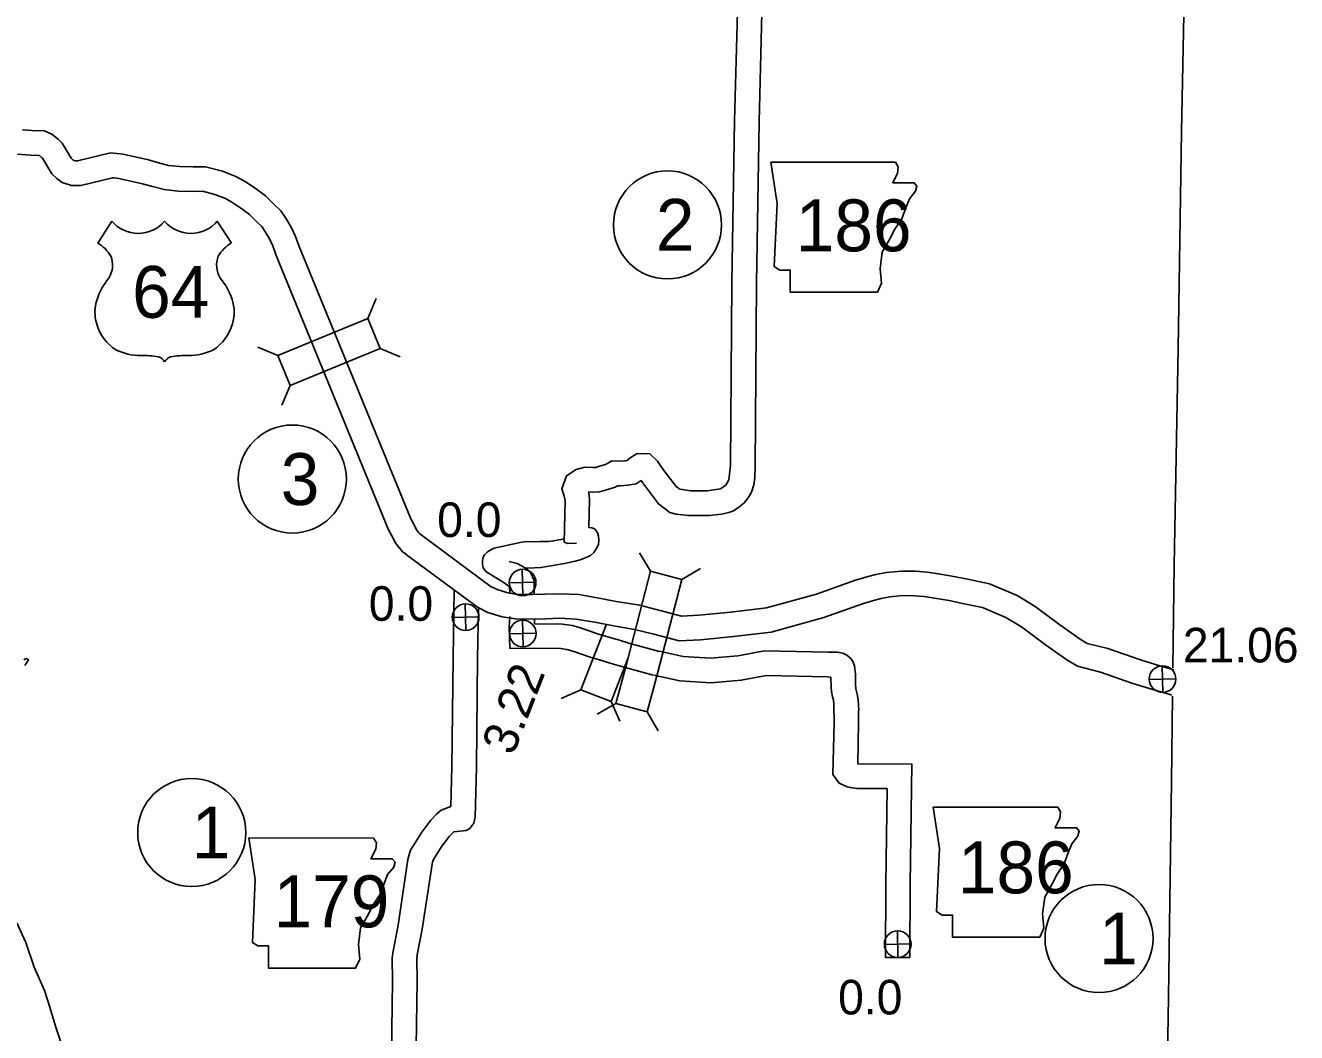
# Model space of a CAD drawing. Extents: x -939622 to -934245, y 1383184 to 1385301.
# Drawn here: x -936165.29 to -936118.71, y 1384605.22 to 1384642.12 of the extents above; entities that cross this region are included whole.
import ezdxf

# ---------------------------------------------------------------- set-up
doc = ezdxf.new("R2010")
doc.units = 0
for name, color, linetype in [('Level 10', 7, 'Continuous'), ('Level 15', 7, 'Continuous'), ('Level 2', 7, 'Continuous'), ('Level 20', 7, 'Continuous'), ('Level 21', 7, 'Continuous'), ('Level 22', 7, 'Continuous'), ('Level 25', 7, 'Continuous'), ('Level 26', 7, 'Continuous'), ('Level 27', 7, 'Continuous'), ('Level 9', 7, 'Continuous')]:
    doc.layers.add(name, color=color, linetype=linetype)

msp = doc.modelspace()

# ---------------------------------------------------------------- linework, layer by layer
at = {"layer": 'Level 10'}
for points in [[(-936138.554, 1384625.953), (-936138.502, 1384632.679), (-936138.406, 1384638.597), (-936138.301, 1384642.588), (-936138.279, 1384643.008), (-936138.285, 1384643.222), (-936138.215, 1384643.592), (-936138.162, 1384644.052), (-936138.291, 1384644.6), (-936138.422, 1384645.017), (-936138.483, 1384645.158), (-936138.487, 1384645.17), (-936138.396, 1384645.324), (-936138.26, 1384645.544), (-936138.11, 1384646.042), (-936138.156, 1384646.581), (-936138.378, 1384646.951), (-936138.807, 1384647.217), (-936139.248, 1384647.439), (-936142.464, 1384649.344)], [(-936141.928, 1384625.867), (-936141.449, 1384625.232), (-936141.311, 1384625.127), (-936140.907, 1384625.069), (-936140.308, 1384625.072), (-936139.814, 1384625.143), (-936139.624, 1384625.273), (-936139.508, 1384625.472), (-936139.454, 1384626.002), (-936139.402, 1384632.69), (-936139.306, 1384638.616), (-936139.2, 1384642.623)], [(-936145.551, 1384623.187), (-936145.516, 1384624.711), (-936145.531, 1384624.827), (-936145.545, 1384624.878), (-936145.633, 1384625.144), (-936145.46, 1384625.624), (-936145.108, 1384625.854), (-936144.79, 1384625.938), (-936144.493, 1384625.923), (-936144.401, 1384625.926), (-936144.257, 1384625.968), (-936144.036, 1384626.038), (-936143.804, 1384626.169), (-936143.504, 1384626.155), (-936143.324, 1384626.168), (-936143.241, 1384626.182), (-936143.228, 1384626.19), (-936143.128, 1384626.278), (-936142.869, 1384626.434), (-936142.411, 1384626.424), (-936142.129, 1384626.162), (-936142.002, 1384625.976), (-936141.916, 1384625.85)], [(-936138.554, 1384625.953), (-936138.566, 1384625.54), (-936138.598, 1384625.287), (-936138.685, 1384625.025), (-936138.804, 1384624.811), (-936138.939, 1384624.636), (-936139.114, 1384624.493), (-936139.344, 1384624.342), (-936139.511, 1384624.271), (-936139.788, 1384624.215), (-936140.217, 1384624.168), (-936140.526, 1384624.16), (-936140.994, 1384624.168), (-936141.216, 1384624.184), (-936141.446, 1384624.215), (-936141.67, 1384624.27)], [(-936144.639, 1384623.721), (-936144.614, 1384624.758), (-936144.647, 1384625.009), (-936144.652, 1384625.03), (-936144.501, 1384625.022), (-936144.257, 1384625.03), (-936143.993, 1384625.107), (-936143.674, 1384625.209), (-936143.588, 1384625.258), (-936143.492, 1384625.253), (-936143.216, 1384625.274), (-936142.904, 1384625.325), (-936142.728, 1384625.442), (-936142.658, 1384625.341)], [(-936142.646, 1384625.324), (-936142.093, 1384624.591), (-936141.67, 1384624.27)], [(-936147.164, 1384623.174), (-936147.004, 1384623.196), (-936146.853, 1384623.212), (-936146.631, 1384623.204), (-936146.433, 1384623.212), (-936146.123, 1384623.212), (-936145.933, 1384623.236), (-936145.663, 1384623.283), (-936145.552, 1384623.307)], [(-936144.639, 1384623.721), (-936144.537, 1384623.712), (-936144.457, 1384623.688), (-936144.41, 1384623.648), (-936144.322, 1384623.537), (-936144.283, 1384623.41), (-936144.275, 1384623.252), (-936144.283, 1384623.109), (-936144.346, 1384622.982), (-936144.465, 1384622.815), (-936144.584, 1384622.704), (-936144.743, 1384622.625), (-936144.957, 1384622.537), (-936145.143, 1384622.49)], [(-936148.421, 1384622.112), (-936148.512, 1384622.244), (-936148.535, 1384622.371), (-936148.543, 1384622.514), (-936148.519, 1384622.633), (-936148.464, 1384622.72), (-936148.361, 1384622.831), (-936148.234, 1384622.91), (-936148.113, 1384622.973)], [(-936148.113, 1384622.973), (-936147.164, 1384623.174)], [(-936145.551, 1384623.187), (-936145.409, 1384623.14), (-936145.1, 1384623.148)], [(-936146.976, 1384622.245), (-936147.266, 1384622.403), (-936147.567, 1384622.474)], [(-936146.642, 1384621.292), (-936146.646, 1384621.781), (-936146.784, 1384622.074), (-936146.976, 1384622.245), (-936146.878, 1384622.234), (-936146.399, 1384622.257), (-936145.961, 1384622.338), (-936145.529, 1384622.407), (-936145.143, 1384622.49)], [(-936147.543, 1384621.339), (-936147.544, 1384621.546), (-936147.564, 1384621.564), (-936147.745, 1384621.693), (-936148.421, 1384622.112)], [(-936149.576, 1384621.44), (-936149.617, 1384618.951), (-936149.663, 1384614.957), (-936149.7, 1384613.496)], [(-936148.687, 1384620.792), (-936148.718, 1384618.939), (-936148.763, 1384614.94), (-936148.81, 1384613.114), (-936148.857, 1384612.895), (-936149.009, 1384612.701), (-936149.134, 1384612.628)], [(-936147.535, 1384620.461), (-936147.562, 1384620.076)], [(-936147.56, 1384620.076), (-936147.54, 1384619.299), (-936145.673, 1384619.289), (-936145.446, 1384619.258), (-936145.234, 1384619.192), (-936144.913, 1384619.082), (-936144.596, 1384618.977), (-936144.247, 1384618.871), (-936143.82, 1384618.746)], [(-936146.634, 1384620.194), (-936146.636, 1384620.387)], [(-936146.634, 1384620.194), (-936145.61, 1384620.189), (-936145.25, 1384620.14), (-936144.954, 1384620.048), (-936144.625, 1384619.935), (-936144.323, 1384619.834), (-936143.99, 1384619.734), (-936143.566, 1384619.609)], [(-936143.561, 1384619.608), (-936143.143, 1384619.48), (-936142.048, 1384619.184)], [(-936142.071, 1384619.19), (-936141.181, 1384619.001), (-936140.182, 1384618.936), (-936139.181, 1384619.021), (-936138.213, 1384619.206), (-936135.863, 1384619.158)], [(-936135.863, 1384619.158), (-936135.548, 1384619.158), (-936135.341, 1384619.118), (-936135.191, 1384619.047), (-936135.048, 1384618.928), (-936134.976, 1384618.816), (-936134.905, 1384618.658), (-936134.873, 1384618.34), (-936134.873, 1384617.983), (-936134.857, 1384617.817), (-936134.81, 1384617.618), (-936134.778, 1384617.412), (-936134.754, 1384617.015)], [(-936143.824, 1384618.747), (-936143.392, 1384618.615), (-936142.282, 1384618.315)], [(-936142.258, 1384618.31), (-936141.305, 1384618.107), (-936140.173, 1384618.034), (-936139.058, 1384618.128), (-936138.137, 1384618.305), (-936135.91, 1384618.259), (-936135.779, 1384618.247)], [(-936135.779, 1384618.247), (-936135.762, 1384617.88), (-936135.754, 1384617.714), (-936135.714, 1384617.523), (-936135.682, 1384617.412), (-936135.662, 1384617.233)], [(-936135.662, 1384617.233), (-936135.659, 1384616.585), (-936135.699, 1384614.678), (-936135.474, 1384614.353), (-936135.183, 1384614.221), (-936135.057, 1384614.197), (-936134.83, 1384614.162), (-936133.716, 1384614.159), (-936133.767, 1384610.645), (-936133.779, 1384607.972), (-936132.879, 1384607.968)], [(-936134.761, 1384617.015), (-936134.759, 1384616.577), (-936134.791, 1384615.067), (-936134.759, 1384615.062), (-936132.803, 1384615.056), (-936132.867, 1384610.637), (-936132.879, 1384607.968)], [(-936149.7, 1384613.496), (-936150.055, 1384613.37), (-936150.212, 1384613.233), (-936150.433, 1384613.002), (-936150.766, 1384612.565), (-936151.072, 1384612.074), (-936151.171, 1384611.898), (-936151.238, 1384611.699), (-936151.269, 1384611.558), (-936151.633, 1384609.156), (-936151.818, 1384608.195), (-936151.844, 1384607.955), (-936151.836, 1384607.099), (-936151.951, 1384599.154)], [(-936149.134, 1384612.628), (-936149.592, 1384612.579), (-936149.748, 1384612.416), (-936150.025, 1384612.053), (-936150.297, 1384611.615), (-936150.345, 1384611.53), (-936150.37, 1384611.457), (-936150.384, 1384611.393), (-936150.745, 1384609.003), (-936150.927, 1384608.06), (-936150.944, 1384607.911), (-936150.936, 1384607.097), (-936151.051, 1384599.14)]]:
    msp.add_lwpolyline(points, dxfattribs=at)
at = {"layer": 'Level 15'}
for points in [[(-936165.398, 1384638.298), (-936165.05, 1384638.275), (-936164.603, 1384638.256), (-936164.317, 1384638.139), (-936164.08, 1384637.955), (-936163.945, 1384637.808), (-936163.604, 1384637.255), (-936163.549, 1384637.201), (-936163.517, 1384637.177), (-936163.462, 1384637.159), (-936163.377, 1384637.161), (-936162.167, 1384637.452), (-936161.936, 1384637.433), (-936161.709, 1384637.401), (-936160.782, 1384637.198), (-936160.447, 1384637.106), (-936160.043, 1384636.995), (-936159.63, 1384636.954), (-936159.151, 1384636.942), (-936158.693, 1384636.947), (-936158.065, 1384636.789), (-936157.575, 1384636.593), (-936157.256, 1384636.42), (-936156.837, 1384636.141), (-936156.492, 1384635.875), (-936156.182, 1384635.579), (-936155.925, 1384635.335), (-936155.746, 1384635.058), (-936155.55, 1384634.734), (-936155.389, 1384634.387), (-936155.254, 1384634.017), (-936151.166, 1384624.038), (-936151.056, 1384623.842), (-936150.958, 1384623.639), (-936150.881, 1384623.54)], [(-936165.579, 1384637.409), (-936165.099, 1384637.376), (-936164.797, 1384637.363), (-936164.772, 1384637.353), (-936164.691, 1384637.29), (-936164.665, 1384637.262), (-936164.313, 1384636.69), (-936164.135, 1384636.515), (-936163.939, 1384636.37), (-936163.598, 1384636.255), (-936163.258, 1384636.264), (-936162.098, 1384636.543), (-936162.036, 1384636.538), (-936161.868, 1384636.515), (-936160.997, 1384636.323), (-936160.684, 1384636.238), (-936160.208, 1384636.107), (-936159.686, 1384636.055), (-936159.157, 1384636.041), (-936158.8, 1384636.046), (-936158.344, 1384635.931), (-936157.959, 1384635.777), (-936157.721, 1384635.648), (-936157.362, 1384635.408), (-936157.079, 1384635.191), (-936156.803, 1384634.928), (-936156.622, 1384634.756), (-936156.509, 1384634.581), (-936156.346, 1384634.31), (-936156.221, 1384634.043), (-936156.094, 1384633.692), (-936151.978, 1384623.645), (-936151.855, 1384623.426), (-936151.726, 1384623.16), (-936151.59, 1384622.985)], [(-936150.885, 1384623.546), (-936150.848, 1384623.5), (-936150.784, 1384623.451)], [(-936150.788, 1384623.454), (-936148.218, 1384621.557)], [(-936151.585, 1384622.98), (-936151.479, 1384622.848), (-936151.326, 1384622.733)], [(-936151.322, 1384622.73), (-936148.725, 1384620.812)], [(-936134.905, 1384621.784), (-936134.457, 1384621.923), (-936134.123, 1384622.002), (-936133.743, 1384622.073), (-936133.179, 1384622.129), (-936132.671, 1384622.121), (-936132.251, 1384622.089), (-936131.838, 1384622.026), (-936131.275, 1384621.931), (-936130.775, 1384621.827), (-936129.963, 1384621.658)], [(-936148.278, 1384621.594), (-936148.004, 1384621.452), (-936147.611, 1384621.336), (-936147.251, 1384621.275), (-936146.725, 1384621.268), (-936146.259, 1384621.283), (-936145.7, 1384621.3), (-936145.013, 1384621.266), (-936144.209, 1384621.127)], [(-936142.034, 1384620.684), (-936141.247, 1384620.475), (-936140.616, 1384620.512), (-936139.441, 1384620.626), (-936138.133, 1384620.778), (-936136.306, 1384621.283), (-936134.905, 1384621.784)], [(-936129.963, 1384621.658), (-936128.953, 1384621.232), (-936128.294, 1384620.832), (-936127.387, 1384620.16), (-936126.643, 1384619.634), (-936126.386, 1384619.479), (-936125.632, 1384619.288), (-936124.436, 1384618.871), (-936123.727, 1384618.655), (-936123.215, 1384618.509)], [(-936144.209, 1384621.127), (-936143.64, 1384621.02), (-936142.778, 1384620.874), (-936142.038, 1384620.685)], [(-936134.62, 1384620.93), (-936134.219, 1384621.054), (-936133.936, 1384621.121), (-936133.615, 1384621.181), (-936133.142, 1384621.228), (-936132.712, 1384621.221), (-936132.353, 1384621.194), (-936131.982, 1384621.137), (-936131.441, 1384621.046), (-936130.958, 1384620.946), (-936130.219, 1384620.792)], [(-936148.725, 1384620.812), (-936148.341, 1384620.612), (-936147.813, 1384620.458), (-936147.333, 1384620.376), (-936146.716, 1384620.368), (-936146.23, 1384620.384), (-936145.709, 1384620.399), (-936145.112, 1384620.37), (-936144.366, 1384620.241)], [(-936142.265, 1384619.814), (-936141.338, 1384619.568), (-936140.546, 1384619.614), (-936139.345, 1384619.731), (-936137.96, 1384619.892), (-936136.035, 1384620.424), (-936134.62, 1384620.93)], [(-936130.22, 1384620.789), (-936129.363, 1384620.429), (-936128.797, 1384620.085), (-936127.915, 1384619.431), (-936127.136, 1384618.88), (-936126.736, 1384618.639), (-936125.891, 1384618.425), (-936124.715, 1384618.015), (-936123.981, 1384617.792), (-936123.426, 1384617.634), (-936123.279, 1384617.581)], [(-936144.366, 1384620.241), (-936143.799, 1384620.134), (-936142.965, 1384619.993), (-936142.261, 1384619.813)]]:
    msp.add_lwpolyline(points, dxfattribs=at)
at = {"layer": 'Level 2'}
for points in [[(-936123.243, 1384618.583), (-936123.195, 1384622.346), (-936123.053, 1384630.284), (-936122.93, 1384638.229), (-936122.77, 1384646.218), (-936122.667, 1384649.373)], [(-936123.81, 1384581.739), (-936123.664, 1384590.549), (-936123.533, 1384598.366), (-936123.535, 1384598.481), (-936123.408, 1384606.518), (-936123.297, 1384614.414), (-936123.256, 1384617.539)]]:
    msp.add_lwpolyline(points, dxfattribs=at)
at = {"layer": 'Level 20'}
for p, q in [((-936152.736, 1384631.384), (-936152.43, 1384632.114)), ((-936156.034, 1384630.033), (-936156.765, 1384630.339)), ((-936152.286, 1384630.284), (-936151.555, 1384629.979)), ((-936155.584, 1384628.933), (-936155.89, 1384628.203)), ((-936142.388, 1384622.121), (-936142.791, 1384622.803)), ((-936142.388, 1384622.121), (-936143.273, 1384618.669)), ((-936141.237, 1384621.826), (-936142.388, 1384622.121)), ((-936141.237, 1384621.826), (-936140.556, 1384622.229)), ((-936142.122, 1384618.374), (-936141.237, 1384621.826)), ((-936143.998, 1384620.189), (-936144.933, 1384617.777)), ((-936143.826, 1384617.347), (-936143.204, 1384618.952)), ((-936143.273, 1384618.669), (-936143.649, 1384617.276)), ((-936142.502, 1384616.966), (-936142.122, 1384618.374)), ((-936144.933, 1384617.777), (-936145.658, 1384617.457)), ((-936144.933, 1384617.777), (-936143.826, 1384617.347)), ((-936143.649, 1384617.276), (-936144.335, 1384616.881)), ((-936143.826, 1384617.347), (-936143.506, 1384616.623)), ((-936143.649, 1384617.276), (-936142.501, 1384616.966)), ((-936142.501, 1384616.966), (-936142.107, 1384616.28))]:
    msp.add_line(p, q, dxfattribs=at)
msp.add_lwpolyline([(-936155.584, 1384628.933), (-936152.286, 1384630.284), (-936152.736, 1384631.384), (-936156.034, 1384630.033)], close=True, dxfattribs=at)
at = {"layer": 'Level 21'}
for points in [[(-936137.976, 1384637.118), (-936137.747, 1384635.595), (-936137.849, 1384633.286), (-936137.646, 1384633.159), (-936137.265, 1384633.159), (-936137.265, 1384632.347), (-936134.068, 1384632.347), (-936133.915, 1384632.677), (-936133.966, 1384633.21), (-936133.89, 1384633.819), (-936133.611, 1384634.301), (-936133.433, 1384634.656), (-936133.179, 1384635.037), (-936133.027, 1384635.443), (-936132.9, 1384635.773), (-936132.672, 1384636.052), (-936132.621, 1384636.23), (-936132.723, 1384636.357), (-936133.509, 1384636.357), (-936133.332, 1384636.712), (-936133.306, 1384636.94), (-936133.412, 1384637.116)], [(-936132.028, 1384613.482), (-936131.8, 1384611.96), (-936131.901, 1384609.651), (-936131.698, 1384609.524), (-936131.317, 1384609.524), (-936131.317, 1384608.712), (-936128.12, 1384608.712), (-936127.968, 1384609.041), (-936128.018, 1384609.574), (-936127.942, 1384610.183), (-936127.663, 1384610.666), (-936127.486, 1384611.021), (-936127.232, 1384611.402), (-936127.08, 1384611.808), (-936126.953, 1384612.137), (-936126.724, 1384612.417), (-936126.674, 1384612.594), (-936126.775, 1384612.721), (-936127.562, 1384612.721), (-936127.384, 1384613.076), (-936127.359, 1384613.305), (-936127.464, 1384613.48)], [(-936157.096, 1384612.35), (-936156.867, 1384610.827), (-936156.969, 1384608.518), (-936156.766, 1384608.391), (-936156.385, 1384608.391), (-936156.385, 1384607.579), (-936153.188, 1384607.579), (-936153.036, 1384607.909), (-936153.086, 1384608.442), (-936153.01, 1384609.051), (-936152.731, 1384609.533), (-936152.553, 1384609.888), (-936152.3, 1384610.269), (-936152.147, 1384610.675), (-936152.02, 1384611.005), (-936151.792, 1384611.284), (-936151.741, 1384611.461), (-936151.843, 1384611.588), (-936152.63, 1384611.588), (-936152.452, 1384611.944), (-936152.427, 1384612.172), (-936152.532, 1384612.347)]]:
    msp.add_lwpolyline(points, close=True, dxfattribs=at)
at = {"layer": 'Level 22'}
for p, q in [((-936162.118, 1384634.952), (-936162.637, 1384634.149)), ((-936158.257, 1384634.952), (-936157.738, 1384634.149))]:
    msp.add_line(p, q, dxfattribs=at)
for centre, radius, start, end in [((-936161.151, 1384635.766), 1.264, 220.075, 319.6701), ((-936159.224, 1384635.766), 1.264, 220.3299, 319.925), ((-936163.316, 1384632.984), 1.349, 30.7809, 59.9883), ((-936157.06, 1384632.984), 1.349, 120.0117, 149.2191), ((-936163.019, 1384633.339), 0.925, 328.8105, 21.2108), ((-936157.356, 1384633.339), 0.925, 158.7892, 211.1895), ((-936160.601, 1384631.444), 2.157, 138.9565, 162.6913), ((-936159.775, 1384631.444), 2.157, 17.3087, 41.0435), ((-936161.313, 1384631.621), 1.426, 160.9576, 197.3819), ((-936159.063, 1384631.621), 1.426, 342.6181, 19.0424), ((-936161.081, 1384631.625), 1.65, 195.1074, 237.1312), ((-936159.295, 1384631.625), 1.65, 302.8688, 344.8926), ((-936161.05, 1384632.144), 2.118, 244.0771, 269.5779), ((-936161.001, 1384626.147), 3.88, 81.1942, 90.9539), ((-936160.516, 1384629.625), 0.372, 28.0342, 72.9864), ((-936159.859, 1384629.625), 0.372, 107.0136, 151.9658), ((-936159.374, 1384626.147), 3.88, 89.0461, 98.8058), ((-936159.325, 1384632.144), 2.118, 270.4221, 295.9229)]:
    msp.add_arc(centre, radius, start, end, dxfattribs=at)
at = {"layer": 'Level 26'}
for p, q in [((-936147.057, 1384621.218), (-936147.08, 1384622.194)), ((-936147.557, 1384621.695), (-936146.58, 1384621.717)), ((-936149.146, 1384619.95), (-936149.168, 1384620.926)), ((-936149.645, 1384620.427), (-936148.669, 1384620.449)), ((-936147.053, 1384619.355), (-936147.076, 1384620.331)), ((-936147.553, 1384619.832), (-936146.576, 1384619.855)), ((-936123.61, 1384617.683), (-936123.633, 1384618.66)), ((-936124.11, 1384618.16), (-936123.133, 1384618.183)), ((-936133.316, 1384607.969), (-936133.339, 1384608.946)), ((-936133.816, 1384608.446), (-936132.839, 1384608.469))]:
    msp.add_line(p, q, dxfattribs=at)
for centre in [(-936147.068, 1384621.706), (-936149.157, 1384620.438), (-936147.065, 1384619.843), (-936123.622, 1384618.172), (-936133.327, 1384608.458)]:
    msp.add_circle(centre, 0.488, dxfattribs=at)
at = {"layer": 'Level 27'}
for centre in [(-936141.761, 1384634.815), (-936155.505, 1384625.501), (-936159.191, 1384612.548), (-936125.95, 1384608.664)]:
    msp.add_circle(centre, 1.98, dxfattribs=at)
at = {"layer": 'Level 9'}
for points in [[(-936165.348, 1384618.879), (-936165.255, 1384618.921), (-936165.177, 1384618.878), (-936165.301, 1384618.674)], [(-936165.604, 1384609.241), (-936165.267, 1384608.513), (-936164.966, 1384607.62), (-936164.584, 1384606.76), (-936164.391, 1384606.147), (-936164.182, 1384605.455), (-936163.899, 1384604.604)]]:
    msp.add_lwpolyline(points, dxfattribs=at)

# ---------------------------------------------------------------- texts
at = {"layer": 'Level 21'}
for s, p in [('186', (-936137.061, 1384633.847)), ('186', (-936131.122, 1384610.32)), ('179', (-936156.194, 1384609.075))]:
    msp.add_text(s, height=1.9008, dxfattribs=at).set_placement(p)
at = {"layer": 'Level 22'}
msp.add_text('64', height=1.9008, dxfattribs=at).set_placement((-936161.375, 1384631.409))
at = {"layer": 'Level 25'}
for s, p in [('0.0', (-936150.199, 1384623.377)), ('0.0', (-936152.704, 1384620.307)), ('21.06', (-936122.879, 1384618.782)), ('0.0', (-936135.51, 1384605.882))]:
    msp.add_text(s, height=1.2672, dxfattribs=at).set_placement(p)
msp.add_text('3.22', height=1.2672, rotation=68.8027, dxfattribs=at).set_placement((-936147.418, 1384615.332))
at = {"layer": 'Level 27'}
for s, p in [('2', (-936142.186, 1384633.865)), ('3', (-936155.93, 1384624.55)), ('1', (-936159.191, 1384611.597)), ('1', (-936125.95, 1384607.713))]:
    msp.add_text(s, height=1.901, dxfattribs=at).set_placement(p)

doc.saveas('drawing.dxf')
